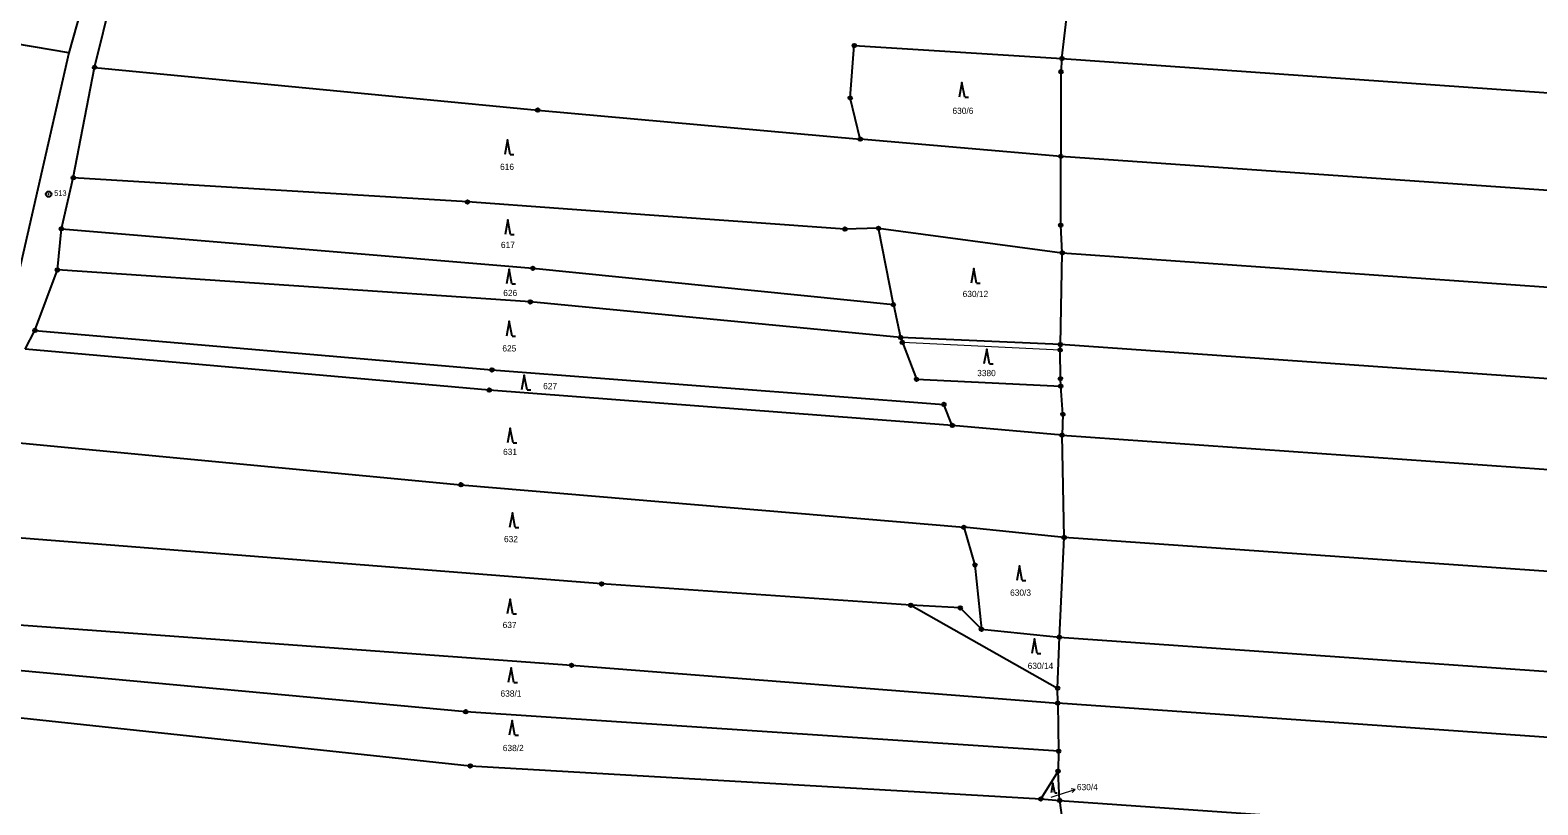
# Model space of a CAD drawing. Extents: x -618848 to -615803, y -1044450 to -1042254.
# Drawn here: x -618500.4 to -618090.3, y -1043928.7 to -1043718 of the extents above; entities that cross this region are included whole.
import ezdxf
from ezdxf.enums import TextEntityAlignment as Align

# ---------------------------------------------------------------- set-up
doc = ezdxf.new("R2010")
doc.units = 0
doc.header["$LTSCALE"] = 0.68
for name, color, linetype, lineweight in [('1', 7, 'Continuous', 25), ('13', 7, 'Continuous', 13), ('3', 7, 'Continuous', 25), ('7', 7, 'Continuous', 13), ('8', 7, 'Continuous', 25)]:
    doc.layers.add(name, color=color, linetype=linetype, lineweight=lineweight)
doc.layers.add('2', color=7, linetype='Continuous')

msp = doc.modelspace()

# ---------------------------------------------------------------- linework, layer by layer
at = {"layer": '1'}
for p, q in [((-618476.04, -1043675.54), (-618489.91, -1043724.19)), ((-618482.87, -1043728.15), (-618470.48, -1043678.14)), ((-618489.91, -1043724.19), (-618647.48, -1043697.6)), ((-618219.75, -1043725.76), (-618216.78, -1043699.75)), ((-618489.91, -1043724.19), (-618506.7, -1043798.15)), ((-618277.31, -1043736.48), (-618276.21, -1043722.24)), ((-618276.21, -1043722.24), (-618219.75, -1043725.76)), ((-618488.68, -1043758.17), (-618482.87, -1043728.15)), ((-618482.87, -1043728.15), (-618362.33, -1043739.76)), ((-618219.75, -1043725.76), (-618220, -1043729.34)), ((-618219.75, -1043725.76), (-618033.58, -1043738.86)), ((-618220, -1043729.34), (-618220.04, -1043752.35)), ((-618274.6, -1043747.67), (-618277.31, -1043736.48)), ((-618362.33, -1043739.76), (-618274.6, -1043747.67)), ((-618220.04, -1043752.35), (-618274.6, -1043747.67)), ((-618220.07, -1043771.08), (-618220.04, -1043752.35)), ((-618037.88, -1043765.16), (-618220.04, -1043752.35)), ((-618491.9, -1043772.04), (-618488.68, -1043758.17)), ((-618381.46, -1043764.76), (-618488.68, -1043758.17)), ((-618331.94, -1043768.33), (-618381.46, -1043764.76)), ((-618278.77, -1043772.13), (-618331.94, -1043768.33)), ((-618493, -1043783.22), (-618491.9, -1043772.04)), ((-618491.9, -1043772.04), (-618363.66, -1043782.79)), ((-618269.62, -1043771.92), (-618278.77, -1043772.13)), ((-618265.6, -1043792.67), (-618269.62, -1043771.92)), ((-618269.62, -1043771.92), (-618219.67, -1043778.6)), ((-618219.67, -1043778.6), (-618220.07, -1043771.08)), ((-618220.13, -1043803.51), (-618219.67, -1043778.6)), ((-618219.67, -1043778.6), (-618043.72, -1043790.98)), ((-618499.12, -1043799.67), (-618493, -1043783.22)), ((-618364.37, -1043791.94), (-618493, -1043783.22)), ((-618363.66, -1043782.79), (-618265.6, -1043792.67)), ((-618263.64, -1043801.57), (-618364.37, -1043791.94)), ((-618265.6, -1043792.67), (-618263.64, -1043801.57)), ((-618501.79, -1043804.76), (-618499.12, -1043799.67)), ((-618499.12, -1043799.67), (-618374.78, -1043810.42)), ((-618220.13, -1043803.51), (-618263.64, -1043801.57)), ((-618263.64, -1043801.57), (-618263.12, -1043802.93)), ((-618375.52, -1043815.91), (-618501.79, -1043804.76)), ((-618263.12, -1043802.93), (-618259.29, -1043812.97)), ((-618220.23, -1043805.01), (-618220.13, -1043803.51)), ((-618220.14, -1043812.79), (-618220.23, -1043805.01)), ((-618050.25, -1043815.46), (-618220.13, -1043803.51)), ((-618374.78, -1043810.42), (-618251.84, -1043819.79)), ((-618259.29, -1043812.97), (-618220.07, -1043814.87)), ((-618220.07, -1043814.87), (-618220.14, -1043812.79)), ((-618249.56, -1043825.52), (-618375.52, -1043815.91)), ((-618219.47, -1043822.49), (-618220.07, -1043814.87)), ((-618249.56, -1043825.52), (-618251.84, -1043819.79)), ((-618219.47, -1043822.49), (-618219.72, -1043828.15)), ((-618219.72, -1043828.15), (-618249.56, -1043825.52)), ((-618508.21, -1043829.83), (-618383.21, -1043841.63)), ((-618219.13, -1043855.95), (-618219.72, -1043828.15)), ((-618219.72, -1043828.15), (-618057.03, -1043839.59)), ((-618383.21, -1043841.63), (-618246.43, -1043853.21)), ((-618344.97, -1043868.61), (-618514.45, -1043855.29)), ((-618246.43, -1043853.21), (-618243.39, -1043863.46)), ((-618219.13, -1043855.95), (-618246.43, -1043853.21)), ((-618220.42, -1043883.07), (-618219.13, -1043855.95)), ((-618066.05, -1043866.72), (-618219.13, -1043855.95)), ((-618243.39, -1043863.46), (-618241.66, -1043880.92)), ((-618260.85, -1043874.39), (-618344.97, -1043868.61)), ((-618260.85, -1043874.39), (-618220.9, -1043896.97)), ((-618247.39, -1043875.11), (-618260.85, -1043874.39)), ((-618241.66, -1043880.92), (-618247.39, -1043875.11)), ((-618519.79, -1043878.55), (-618353.14, -1043890.74)), ((-618241.66, -1043880.92), (-618220.42, -1043883.07)), ((-618220.9, -1043896.97), (-618220.42, -1043883.07)), ((-618220.42, -1043883.07), (-618077.22, -1043893.14)), ((-618381.9, -1043903.36), (-618523.83, -1043890.3)), ((-618353.14, -1043890.74), (-618220.89, -1043901)), ((-618220.89, -1043901), (-618220.9, -1043896.97)), ((-618526.61, -1043902.53), (-618380.67, -1043918.1)), ((-618220.65, -1043914.1), (-618381.9, -1043903.36)), ((-618084.79, -1043910.57), (-618220.89, -1043901)), ((-618220.89, -1043901), (-618220.65, -1043914.1)), ((-618220.65, -1043914.1), (-618220.77, -1043919.5)), ((-618380.67, -1043918.1), (-618225.49, -1043927.08)), ((-618220.77, -1043919.5), (-618225.49, -1043927.08)), ((-618220.39, -1043927.46), (-618220.77, -1043919.5)), ((-618225.49, -1043927.08), (-618220.39, -1043927.46)), ((-618220.39, -1043927.46), (-618090.57, -1043936.58)), ((-618220.39, -1043927.46), (-618217.11, -1043951.55))]:
    msp.add_line(p, q, dxfattribs=at)
at = {"layer": '13'}
msp.add_lwpolyline([(-618263.12, -1043802.93), (-618259.29, -1043812.97), (-618220.07, -1043814.87), (-618220.14, -1043812.79), (-618220.23, -1043805.01)], close=True, dxfattribs=at)
at = {"layer": '3'}
for p, q in [((-618246.19, -1043736.28), (-618245.194, -1043736.28)), ((-618369.82, -1043751.85), (-618368.824, -1043751.85)), ((-618369.71, -1043773.64), (-618368.714, -1043773.64)), ((-618369.37, -1043787), (-618368.374, -1043787)), ((-618242.96, -1043786.87), (-618241.964, -1043786.87)), ((-618369.33, -1043801.2), (-618368.334, -1043801.2)), ((-618239.44, -1043808.73), (-618238.444, -1043808.73)), ((-618365.24, -1043815.84), (-618364.244, -1043815.84)), ((-618369.04, -1043830.22), (-618368.044, -1043830.22)), ((-618368.48, -1043853.28), (-618367.484, -1043853.28)), ((-618230.55, -1043867.68), (-618229.554, -1043867.68)), ((-618369.12, -1043876.73), (-618368.124, -1043876.73)), ((-618226.46, -1043887.5), (-618225.464, -1043887.5)), ((-618368.85, -1043895.4), (-618367.854, -1043895.4)), ((-618368.58, -1043909.77), (-618367.584, -1043909.77)), ((-618221.668, -1043925.43), (-618221, -1043925.43))]:
    msp.add_line(p, q, dxfattribs=at)
for points in [[(-618246.19, -1043736.28), (-618246.94, -1043732.28), (-618247.69, -1043736.28)], [(-618369.82, -1043751.85), (-618370.57, -1043747.85), (-618371.32, -1043751.85)], [(-618369.71, -1043773.64), (-618370.46, -1043769.64), (-618371.21, -1043773.64)], [(-618369.37, -1043787), (-618370.12, -1043783), (-618370.87, -1043787)], [(-618242.96, -1043786.87), (-618243.71, -1043782.87), (-618244.46, -1043786.87)], [(-618369.33, -1043801.2), (-618370.08, -1043797.2), (-618370.83, -1043801.2)], [(-618239.44, -1043808.73), (-618240.19, -1043804.73), (-618240.94, -1043808.73)], [(-618365.24, -1043815.84), (-618365.99, -1043811.84), (-618366.74, -1043815.84)], [(-618369.04, -1043830.22), (-618369.79, -1043826.22), (-618370.54, -1043830.22)], [(-618368.48, -1043853.28), (-618369.23, -1043849.28), (-618369.98, -1043853.28)], [(-618230.55, -1043867.68), (-618231.3, -1043863.68), (-618232.05, -1043867.68)], [(-618369.12, -1043876.73), (-618369.87, -1043872.73), (-618370.62, -1043876.73)], [(-618226.46, -1043887.5), (-618227.21, -1043883.5), (-618227.96, -1043887.5)], [(-618368.85, -1043895.4), (-618369.6, -1043891.4), (-618370.35, -1043895.4)], [(-618368.58, -1043909.77), (-618369.33, -1043905.77), (-618370.08, -1043909.77)], [(-618221.668, -1043925.43), (-618222.17, -1043922.75), (-618222.672, -1043925.43)]]:
    msp.add_lwpolyline(points, dxfattribs=at)
at = {"layer": '7'}
msp.add_line((-618216.156, -1043924.493), (-618217.263, -1043924.326), dxfattribs=at)
msp.add_lwpolyline([(-618222.64, -1043926.59), (-618219.01, -1043925.42), (-618216.156, -1043924.493), (-618216.954, -1043925.278)], dxfattribs=at)
at = {"layer": '8'}
for centre, radius in [((-618276.21, -1043722.2399), 0.5), ((-618276.21, -1043722.2399), 0.0303), ((-618482.87, -1043728.1499), 0.5), ((-618482.87, -1043728.1499), 0.0303), ((-618219.75, -1043725.7599), 0.5), ((-618219.75, -1043725.7599), 0.0303), ((-618220, -1043729.3399), 0.5), ((-618220, -1043729.3399), 0.0303), ((-618277.31, -1043736.4799), 0.5), ((-618277.31, -1043736.4799), 0.0303), ((-618362.33, -1043739.7599), 0.5), ((-618362.33, -1043739.7599), 0.0303), ((-618274.6, -1043747.6699), 0.5), ((-618274.6, -1043747.6699), 0.0303), ((-618220.04, -1043752.3499), 0.5), ((-618220.04, -1043752.3499), 0.0303), ((-618488.68, -1043758.1699), 0.5), ((-618488.68, -1043758.1699), 0.0303), ((-618495.37, -1043762.6398), 0.75), ((-618495.37, -1043762.6398), 0.03), ((-618381.46, -1043764.7599), 0.5), ((-618381.46, -1043764.7599), 0.0303), ((-618491.9, -1043772.0399), 0.5), ((-618491.9, -1043772.0399), 0.0303), ((-618278.77, -1043772.1299), 0.5), ((-618278.77, -1043772.1299), 0.0303), ((-618269.62, -1043771.9199), 0.5), ((-618269.62, -1043771.9199), 0.0303), ((-618220.07, -1043771.0799), 0.5), ((-618220.07, -1043771.0799), 0.0303), ((-618219.67, -1043778.5999), 0.5), ((-618219.67, -1043778.5999), 0.0303), ((-618493, -1043783.2199), 0.5), ((-618493, -1043783.2199), 0.0303), ((-618363.66, -1043782.7899), 0.5), ((-618363.66, -1043782.7899), 0.0303), ((-618364.37, -1043791.9399), 0.5), ((-618364.37, -1043791.9399), 0.0303), ((-618265.6, -1043792.6699), 0.5), ((-618265.6, -1043792.6699), 0.0303), ((-618499.12, -1043799.6699), 0.5), ((-618499.12, -1043799.6699), 0.0303), ((-618263.64, -1043801.5699), 0.5), ((-618263.64, -1043801.5699), 0.0303), ((-618263.12, -1043802.9299), 0.5), ((-618263.12, -1043802.9299), 0.0303), ((-618220.23, -1043805.0099), 0.5), ((-618220.13, -1043803.5099), 0.5), ((-618220.23, -1043805.0099), 0.0303), ((-618220.13, -1043803.5099), 0.0303), ((-618374.78, -1043810.4199), 0.5), ((-618374.78, -1043810.4199), 0.0303), ((-618259.29, -1043812.9699), 0.5), ((-618259.29, -1043812.9699), 0.0303), ((-618220.14, -1043812.7899), 0.5), ((-618220.07, -1043814.8699), 0.5), ((-618220.14, -1043812.7899), 0.0303), ((-618375.52, -1043815.9099), 0.5), ((-618375.52, -1043815.9099), 0.0303), ((-618220.07, -1043814.8699), 0.0303), ((-618251.84, -1043819.7899), 0.5), ((-618251.84, -1043819.7899), 0.0303), ((-618219.47, -1043822.4899), 0.5), ((-618219.47, -1043822.4899), 0.0303), ((-618249.56, -1043825.5199), 0.5), ((-618249.56, -1043825.5199), 0.0303), ((-618219.72, -1043828.1499), 0.5), ((-618219.72, -1043828.1499), 0.0303), ((-618383.21, -1043841.6299), 0.5), ((-618383.21, -1043841.6299), 0.0303), ((-618246.43, -1043853.2099), 0.5), ((-618246.43, -1043853.2099), 0.0303), ((-618219.13, -1043855.9499), 0.5), ((-618219.13, -1043855.9499), 0.0303), ((-618243.39, -1043863.4599), 0.5), ((-618243.39, -1043863.4599), 0.0303), ((-618344.97, -1043868.6099), 0.5), ((-618344.97, -1043868.6099), 0.0303), ((-618260.85, -1043874.3899), 0.5), ((-618260.85, -1043874.3899), 0.0303), ((-618247.39, -1043875.1099), 0.5), ((-618247.39, -1043875.1099), 0.0303), ((-618241.66, -1043880.9199), 0.5), ((-618241.66, -1043880.9199), 0.0303), ((-618220.42, -1043883.0699), 0.5), ((-618220.42, -1043883.0699), 0.0303), ((-618353.14, -1043890.7399), 0.5), ((-618353.14, -1043890.7399), 0.0303), ((-618220.9, -1043896.9699), 0.5), ((-618220.89, -1043900.9999), 0.5), ((-618220.9, -1043896.9699), 0.0303), ((-618381.9, -1043903.3599), 0.5), ((-618381.9, -1043903.3599), 0.0303), ((-618220.89, -1043900.9999), 0.0303), ((-618220.65, -1043914.0999), 0.5), ((-618220.65, -1043914.0999), 0.0303), ((-618380.67, -1043918.0999), 0.5), ((-618380.67, -1043918.0999), 0.0303), ((-618220.77, -1043919.4999), 0.5), ((-618220.77, -1043919.4999), 0.0303), ((-618225.49, -1043927.0799), 0.5), ((-618225.49, -1043927.0799), 0.0303), ((-618220.39, -1043927.4599), 0.5), ((-618220.39, -1043927.4599), 0.0303)]:
    msp.add_circle(centre, radius, dxfattribs=at)

# ---------------------------------------------------------------- texts
at = {"layer": '2'}
for s, p in [('630/6', (-618246.67, -1043740.805)), ('616', (-618370.679, -1043756.045)), ('617', (-618370.439, -1043777.285)), ('626', (-618369.809, -1043790.345)), ('630/12', (-618243.27, -1043790.615)), ('625', (-618370.059, -1043805.405)), ('627', (-618358.949, -1043815.655)), ('631', (-618369.859, -1043833.555)), ('632', (-618369.609, -1043857.255)), ('630/3', (-618230.99, -1043871.825)), ('637', (-618369.979, -1043880.615)), ('630/14', (-618225.58, -1043891.725)), ('638/1', (-618369.61, -1043899.255)), ('638/2', (-618368.99, -1043914.065)), ('630/4', (-618212.82, -1043924.685))]:
    msp.add_text(s, height=1.7, dxfattribs=at).set_placement(p, align=Align.CENTER)
msp.add_text('3380', height=1.7, dxfattribs=at).set_placement((-618242.8, -1043812.115))
at = {"layer": '8'}
msp.add_text('513', height=1.5, dxfattribs=at).set_placement((-618493.85, -1043763.105))

doc.saveas('drawing.dxf')
